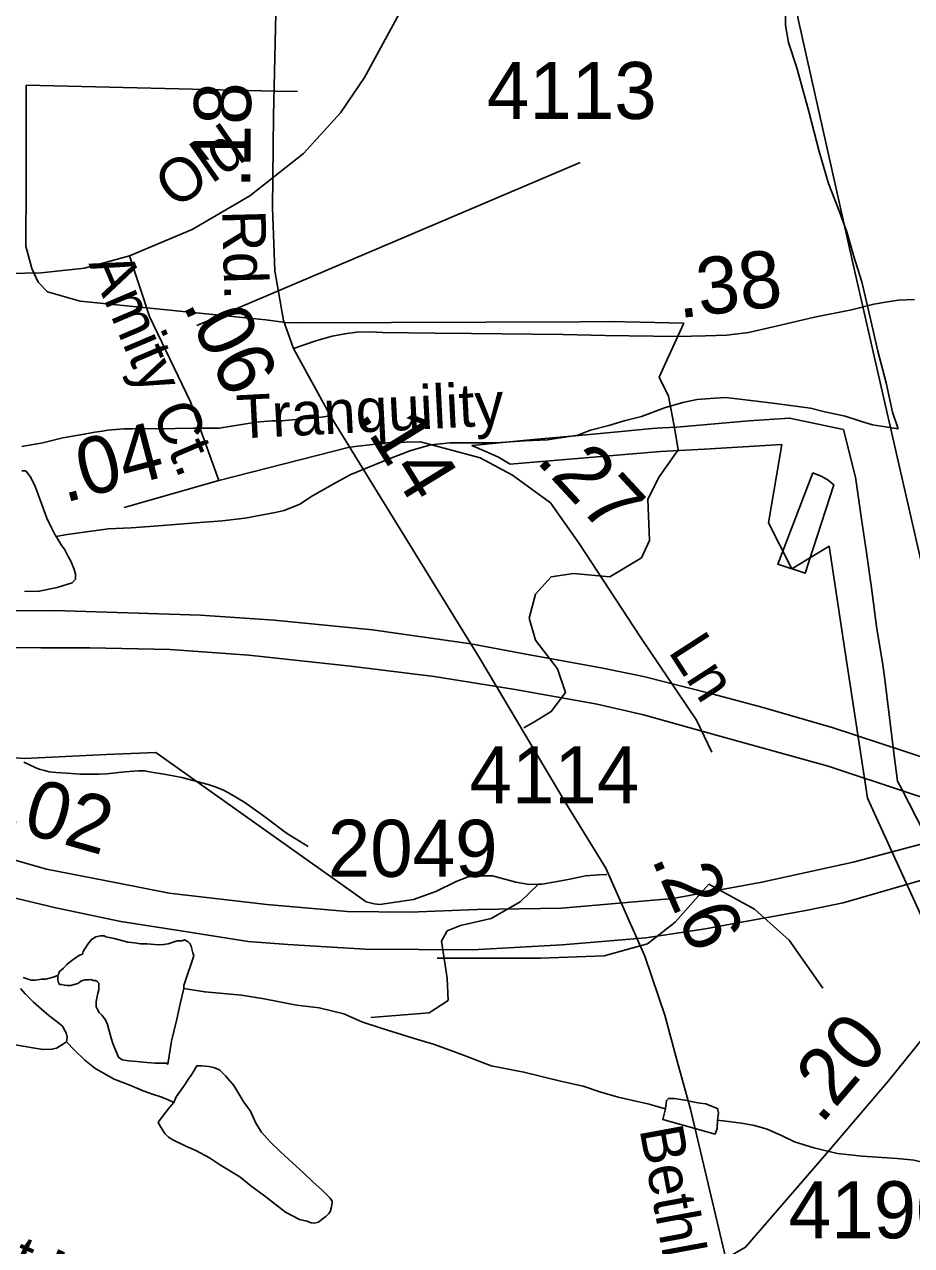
# Model space of a CAD drawing. Extents: x 2169602 to 2449496, y 721995 to 810662.
# Drawn here: x 2394377 to 2396320, y 797924 to 800600 of the extents above; entities that cross this region are included whole.
import ezdxf

# ---------------------------------------------------------------- set-up
doc = ezdxf.new("R2010")
doc.units = 0
doc.layers.add('Default', color=7, linetype='Continuous')

msp = doc.modelspace()

# ---------------------------------------------------------------- linework, layer by layer
at = {"layer": 'Default'}
for p, q in [((2394975.3, 800453.2), (2394927.6, 800454.3)), ((2394754.7, 799940.3), (2395594.1, 800297.6))]:
    msp.add_line(p, q, dxfattribs=at)
for points in [[(2394607.8, 800093.4), (2394744.9, 800151), (2394871, 800224.3), (2394988.2, 800317.5), (2395069.8, 800406.5), (2395122.1, 800484), (2395234.6, 800691.4), (2395359.6, 800965.7), (2395495.7, 801298.7), (2395571, 801517.5), (2395645.8, 801784.6), (2395709.7, 802022.3), (2395737.4, 802067.3)], [(2394932.6, 800819.4), (2394922.7, 800399.5), (2394920.6, 800198.4), (2394925.8, 800060.2), (2394944.6, 799951.3), (2394966.3, 799890.2)], [(2396405.1, 799207.2), (2396379.1, 799256.9), (2396191.1, 800080.9), (2396072.1, 800611.5), (2396037.1, 800828.7)], [(2396043.8, 800619), (2396043.8, 800598.7), (2396050.4, 800560.9), (2396068.7, 800504.9), (2396095.3, 800409.3), (2396117.7, 800321.5), (2396138.2, 800251.4), (2396160.5, 800195.8), (2396178.6, 800146), (2396192.7, 800094), (2396211.2, 800036), (2396229.6, 799958.2), (2396246.2, 799884.2), (2396264.5, 799814.6), (2396278.8, 799750.3), (2396291.1, 799714.4)], [(2394927.6, 800454.3), (2394381.4, 800467.1), (2394381.4, 800251.6), (2394380.5, 800114.3), (2394393.8, 800065.5), (2394407.1, 800035.6), (2394428.1, 800014.5), (2394499.1, 799993.5), (2394905.9, 799952.7), (2394949, 799946.9)], [(2393964.6, 800058.5), (2393999.7, 800052.5), (2394050.9, 800046.5), (2394113.9, 800043.8), (2394206.5, 800049.5), (2394304.9, 800053.7), (2394413.7, 800055.8), (2394508.9, 800066.2), (2394607.8, 800093.4)], [(2394607.8, 800093.4), (2394651.2, 799960.5), (2394741.2, 799773), (2394802.8, 799600.9)], [(2394966.3, 799890.2), (2395015.9, 799907.2), (2395051.1, 799917.2), (2395078.7, 799922.5), (2395105.5, 799925.9), (2395135.2, 799926.3), (2395161.9, 799925.1), (2395276.4, 799923.8), (2395356.6, 799922.8), (2395556.9, 799921.1), (2395649.4, 799918.7), (2395807.8, 799916.4), (2395868.8, 799917.9), (2395915.3, 799919.3), (2395963.3, 799925.1), (2396033, 799941.1), (2396107.9, 799958.6), (2396188.5, 799974.7), (2396237.2, 799987.3), (2396267.8, 799992.1), (2396291.6, 799995.9), (2396326.9, 799997.8)], [(2394949, 799946.9), (2394973.7, 799946.3), (2395595.3, 799948.4), (2395659.3, 799949), (2395725.5, 799947.7), (2395821.6, 799945.9)], [(2395471.1, 799058.6), (2395496.3, 799073.5), (2395531, 799094.3), (2395562.3, 799136), (2395544.9, 799188.1), (2395496.3, 799250.7), (2395482.4, 799299.4), (2395496.3, 799351.5), (2395531, 799389.7), (2395579.7, 799396.7), (2395659.5, 799389.7), (2395729, 799431.4), (2395746.4, 799469.6), (2395742.9, 799560), (2395767.2, 799608.7), (2395808.9, 799667.7), (2395801.9, 799712.9), (2395788, 799785.9), (2395767.2, 799827.6), (2395784.6, 799865.8), (2395821.6, 799945.9)], [(2394966.3, 799890.2), (2395049.3, 799739.8), (2395355.1, 799242.6)], [(2394446.7, 799478.2), (2394470.9, 799482.2), (2394513.1, 799488.4), (2394560.9, 799494.6), (2394610.9, 799497.2), (2394670.8, 799501.5), (2394752.6, 799507.8), (2394810.7, 799512.4), (2394860.7, 799518.6), (2394926.5, 799531), (2394946.2, 799534.9), (2394980.4, 799549.2), (2395008.1, 799567.3), (2395058.4, 799595.4), (2395092, 799613.8), (2395175.9, 799648.2), (2395223.6, 799666.5), (2395267.7, 799678.9), (2395309.5, 799683.1), (2395363.7, 799683.1), (2395409.6, 799683.4), (2395473.2, 799688), (2395523.2, 799690.2), (2395589.6, 799700.4), (2395617.3, 799710.8), (2395657.3, 799721), (2395691.1, 799731.3), (2395729.1, 799741.4), (2395778.9, 799759.8), (2395819.1, 799772), (2395850.7, 799778.2), (2395879.2, 799780.3), (2395912.6, 799782.6), (2395962.6, 799776.6), (2396010.6, 799771), (2396054.7, 799765.2), (2396098.8, 799759.3), (2396130.6, 799751.6), (2396174.9, 799741.7), (2396210.8, 799730.2), (2396234.9, 799722.5), (2396263.2, 799718.2), (2396291.1, 799714.4)], [(2395047.7, 799742.7), (2395012.2, 799737.3), (2394978.9, 799735.1), (2394941.3, 799731.7), (2394919.1, 799731.7), (2394884.7, 799728.4), (2394803.6, 799715.8), (2394763.6, 799715.4), (2394747.6, 799715.3), (2394707.6, 799714.8), (2394613.6, 799713.9), (2394595, 799713.7), (2394577.2, 799712.6), (2394560, 799711), (2394547.5, 799709.2), (2394531.7, 799707), (2394499.8, 799700.6), (2394461.8, 799694.2), (2394417.8, 799683.7), (2394371.9, 799675.3)], [(2396396.4, 798525.9), (2396223.4, 798904.9), (2396217.7, 798943.7), (2396170.9, 799249.1), (2396139.4, 799456.7), (2396058.2, 799407.6), (2396006.7, 799508.3), (2396036.2, 799679.4), (2395866.4, 799669.6), (2395770.2, 799664.3), (2395441.2, 799636.3), (2395415.4, 799652.1), (2395389.4, 799663.7), (2395357.4, 799677.4), (2395492.4, 799690.7), (2395583.2, 799698.5), (2395676.9, 799707.7), (2395752.2, 799714.5), (2395773.9, 799715.9), (2395806.4, 799717.9), (2395963.9, 799731.3), (2396053.2, 799737.7), (2396171.2, 799712.5)], [(2396396.4, 798525.9), (2396223.4, 798904.9), (2396217.7, 798943.7), (2396170.9, 799249.1), (2396139.4, 799456.7), (2396058.2, 799407.6), (2396006.7, 799508.3), (2396036.2, 799679.4), (2395866.4, 799669.6), (2395770.2, 799664.3), (2395441.2, 799636.3), (2395415.4, 799652.1), (2395389.4, 799663.7), (2395357.4, 799677.4), (2395492.4, 799690.7), (2395583.2, 799698.5), (2395676.9, 799707.7), (2395752.2, 799714.5), (2395773.9, 799715.9), (2395806.4, 799717.9), (2395963.9, 799731.3), (2396053.2, 799737.7), (2396171.2, 799712.5)], [(2396171.2, 799712.5), (2396197.7, 799608.3), (2396210.2, 799516.2), (2396221.4, 799442.8), (2396232.7, 799365.8), (2396244.2, 799275.8), (2396256.9, 799201.7), (2396261.2, 799170.9), (2396282.9, 798992.1), (2396289.2, 798941.6), (2396299.2, 798924.3), (2396458.7, 798612.1)], [(2396171.2, 799712.5), (2396197.7, 799608.3), (2396210.2, 799516.2), (2396221.4, 799442.8), (2396232.7, 799365.8), (2396244.2, 799275.8), (2396256.9, 799201.7), (2396261.2, 799170.9), (2396282.9, 798992.1), (2396289.2, 798941.6), (2396299.2, 798924.3), (2396458.7, 798612.1)], [(2394802.8, 799600.9), (2395089.1, 799674), (2395177.9, 799683.9), (2395245, 799685.9), (2395375.3, 799650.3), (2395446.4, 799612.8), (2395529.3, 799551.6), (2395592.5, 799462.7), (2395726.7, 799257.3), (2395849.1, 799075.6), (2395882.7, 799005.8)], [(2394372, 799621.7), (2394380.3, 799621.7), (2394390.1, 799609.7), (2394400.3, 799589.8), (2394404.2, 799577.9), (2394412.6, 799556), (2394426.6, 799518.1), (2394437.1, 799495.9), (2394443, 799484), (2394446.7, 799478.2)], [(2396103.7, 799617.4), (2396027, 799417.3), (2396086.9, 799397.7), (2396149.9, 799591.7), (2396137.5, 799601.7), (2396123.6, 799609.5), (2396103.7, 799617.4)], [(2394595.5, 799541.7), (2394802.8, 799600.9)], [(2394446.7, 799478.2), (2394450.8, 799472.3), (2394459.2, 799458), (2394465.1, 799450.2), (2394473.1, 799434.5), (2394479.1, 799424.2), (2394485.2, 799408.3), (2394489.1, 799396.3), (2394489.3, 799392.2), (2394489.3, 799384.5), (2394481.8, 799376.4), (2394449.4, 799366.2), (2394409.8, 799358), (2394377.4, 799357.7)], [(2391501.6, 799316.1), (2391923.4, 799314), (2394443.8, 799315.7), (2394763, 799305.4), (2394924.3, 799294.6), (2395139.4, 799273.8), (2395355.1, 799242.6)], [(2391534.7, 799233), (2393408.6, 799231.7), (2393931.1, 799238.4), (2394163.4, 799234.7), (2394413.5, 799233.8), (2394520.5, 799233.8), (2394696.8, 799230.4), (2394868.5, 799217.7), (2395091.3, 799193.7), (2395274.6, 799171.6), (2395411.2, 799149.2)], [(2395355.1, 799242.6), (2395372.6, 799214.1), (2395411.2, 799149.2)], [(2395355.1, 799242.6), (2395483.4, 799218.7), (2395640.2, 799190.2), (2395732.9, 799171), (2395883.1, 799133.6), (2395992.3, 799104.3), (2396146.4, 799059.4), (2396301.6, 799008.2), (2396508.9, 798939.4), (2396743.6, 798854.3)], [(2393727.7, 798967.2), (2393806.4, 798937.7), (2393895.5, 798907.3), (2393994.7, 798875.9), (2394073.5, 798850.7), (2394160.7, 798819.8), (2394322.8, 798778.6), (2394425.4, 798749.4), (2394579.5, 798719.5), (2394694.5, 798696.6), (2394908.4, 798671.3), (2395084.1, 798656.4), (2395222, 798655), (2395369.2, 798660.5), (2395553.8, 798663.3), (2395797.4, 798685), (2395992.3, 798720.4), (2396192.5, 798764.3), (2396360.4, 798808.9), (2396730.4, 798919.4), (2397163.3, 799039.1), (2397250.8, 799062.3), (2397554.8, 799148.4)], [(2395411.2, 799149.2), (2395451.8, 799142.5), (2395632, 799110.5), (2395732.9, 799087.6), (2395895, 799042), (2396137.2, 798975.1), (2396318.1, 798914.7), (2396468.5, 798866.1), (2396573.3, 798827.7), (2396686.6, 798789.3)], [(2395411.2, 799149.2), (2395563, 798893.7), (2395650.9, 798751.3), (2395735.7, 798558.6), (2395779.6, 798428.8), (2395806.9, 798328.2), (2395836.2, 798223.5), (2395913.6, 797895.8)], [(2395502.9, 798715.9), (2395483, 798715.8), (2395453.7, 798720.9), (2395402.7, 798734.2), (2395369.5, 798734.2), (2395349.5, 798732), (2395322.9, 798722), (2395278.6, 798699.8), (2395229.3, 798682.6), (2395155.4, 798671.3), (2395143, 798673.2), (2395125.9, 798677.7), (2394665.5, 799004.8), (2394557.3, 799000.3), (2394377.6, 798991.6), (2394271.8, 798999), (2394198, 799001.5), (2394109.3, 799011.3), (2394060.1, 799038.4), (2394015.8, 799050.7), (2393939.5, 799068), (2393867.6, 799087.1), (2393827.7, 799098.2), (2393763.4, 799118.1)], [(2394375.9, 798983.9), (2394388.6, 798977.4), (2394400.9, 798971.8), (2394409.8, 798968.4), (2394421.1, 798965), (2394431.5, 798962.7), (2394446.6, 798960.8), (2394469.6, 798959.2), (2394499.6, 798957.6), (2394518.1, 798957.2), (2394540.1, 798957.3), (2394557.6, 798958.2), (2394597.4, 798962.5), (2394627.5, 798964.9), (2394634.1, 798964.8), (2394640.7, 798964.3), (2394651.2, 798962.4), (2394691.7, 798955.6), (2394721.8, 798949.8), (2394779.8, 798934.4), (2394795.3, 798929.3), (2394812, 798922.8), (2394824.1, 798916.7), (2394860.2, 798895.4), (2394900.6, 798865.7), (2394951, 798828.3), (2394998.8, 798799.1)], [(2393670.8, 798902.1), (2393711.6, 798888.3), (2393799.4, 798857), (2393911.3, 798817.6), (2394068.7, 798767.3), (2394163.9, 798736.4), (2394304.9, 798698), (2394446.1, 798664.4), (2394588.7, 798634.5), (2394719.8, 798613.8), (2394867, 798590.8), (2394954.4, 798583.9), (2395123.4, 798573.7), (2395358.3, 798572.1), (2395555.2, 798583.2), (2395738.4, 798598.8), (2395868.9, 798618.2), (2395924, 798628.5), (2396088.3, 798658.3), (2396170.5, 798675.2), (2396355.1, 798728.5)], [(2395502.9, 798715.9), (2395511.2, 798716), (2395544.4, 798722), (2395571.5, 798726.9), (2395605.9, 798734.3), (2395635.5, 798736.8), (2395653, 798737.1)], [(2395502.9, 798715.9), (2395463.2, 798677.7), (2395399.2, 798640.7), (2395332.7, 798626), (2395303.2, 798613.6), (2395290.9, 798591.5), (2395303, 798510.2), (2395305.2, 798461.4), (2395263.8, 798433.9), (2395135.8, 798424)], [(2395876.1, 798716.5), (2395802.4, 798632.8), (2395741.9, 798585.4), (2395647.2, 798559.1), (2395507.8, 798553.8), (2395281.6, 798553.8)], [(2395876.1, 798716.5), (2395976, 798661.8), (2396052.3, 798593.3), (2396125.9, 798488)], [(2395913.6, 797895.8), (2395956.2, 797920.4), (2396129.7, 798120.9), (2396269.9, 798285.3), (2396555.3, 798639.2), (2396588.4, 798677.1)], [(2394726.4, 798487.9), (2394726.6, 798494), (2394734.4, 798517.9), (2394742.2, 798541.9), (2394746.1, 798552.3), (2394748.1, 798560.1), (2394746.3, 798566.1), (2394742.2, 798580.1), (2394739.7, 798586.1), (2394735.8, 798590), (2394727.8, 798593.9), (2394722.1, 798592), (2394711.8, 798591.9), (2394692.1, 798585.6), (2394682.1, 798583.9), (2394670, 798583.6), (2394645.8, 798585.7), (2394631.6, 798585.4), (2394618.1, 798587.4), (2394603.8, 798589.2), (2394573.6, 798597), (2394556, 798600.9), (2394551.9, 798603.1), (2394543.7, 798602.8), (2394534, 798601), (2394527.9, 798597), (2394524, 798594.8), (2394516, 798584.6), (2394506.2, 798568.7), (2394504.3, 798562.9), (2394498, 798560.6), (2394486.1, 798552.7), (2394478.3, 798546.5), (2394469.9, 798540.5), (2394462.7, 798532.3), (2394454.5, 798524.5), (2394452.6, 798520.4), (2394450.2, 798516.3)], [(2394374.3, 798512), (2394392.3, 798506), (2394400.6, 798506), (2394406.5, 798506.3), (2394414.5, 798508.3), (2394424.3, 798508.4), (2394432.1, 798510.5), (2394440.1, 798512.5), (2394450.2, 798516.3)], [(2394450.2, 798516.3), (2394450.2, 798506.5), (2394452.2, 798500.5), (2394454.5, 798496.5), (2394458.4, 798496.4), (2394464.9, 798494.6), (2394470.9, 798494.5), (2394478.9, 798494.5), (2394486.5, 798496.6), (2394494.5, 798498.7), (2394502.7, 798504.7), (2394510.7, 798506.8), (2394518.3, 798506.8), (2394522.1, 798507), (2394528.3, 798504.9), (2394532.4, 798505.1), (2394536.3, 798502.9), (2394540.4, 798499), (2394540.2, 798493), (2394540.6, 798484.8), (2394538.3, 798477), (2394534.9, 798462.9), (2394534.7, 798458.9), (2394534.5, 798450.8), (2394534.7, 798447.1), (2394536.9, 798442.7), (2394540.8, 798434.9), (2394547, 798429), (2394555.2, 798418.9), (2394559.1, 798409), (2394563, 798395), (2394567.1, 798379), (2394571.2, 798367), (2394577.3, 798351), (2394583.5, 798337.1), (2394591.5, 798331.4), (2394605.2, 798329.4), (2394623.6, 798327.4), (2394645.4, 798325.7), (2394663.4, 798323.8), (2394677.4, 798323.7), (2394687.6, 798323.8), (2394691.5, 798322), (2394699.1, 798372), (2394710.8, 798420.1), (2394718.6, 798454.2), (2394726.4, 798487.9)], [(2394368.7, 798487.8), (2394378.7, 798476.1), (2394397, 798457.9), (2394415, 798442.3), (2394431, 798428.5), (2394449.1, 798414.4), (2394461.2, 798404.5), (2394465.3, 798396.5), (2394469, 798390.7), (2394471.2, 798380.6), (2394469.2, 798370.8)], [(2394726.4, 798487.9), (2394772.3, 798480.1), (2394852.7, 798472.9), (2394902.7, 798464.9), (2394972.9, 798451.4), (2395022.7, 798445.5), (2395076.6, 798432.1), (2395116.6, 798414.3), (2395158.8, 798400.6), (2395229, 798379.1), (2395275.1, 798365.2), (2395339.1, 798341.7), (2395399.4, 798318), (2395471.3, 798304.3), (2395551.5, 798284.8), (2395601.3, 798273.2), (2395637.2, 798261.3), (2395677.8, 798249.5), (2395709.6, 798241.8), (2395745.7, 798234), (2395765.6, 798228.1), (2395781.6, 798224.1)], [(2394469.2, 798370.8), (2394463.2, 798366.4), (2394447.6, 798356.6), (2394437.4, 798354.5), (2394417.5, 798354.2), (2394357.4, 798363.8)], [(2394704.2, 798237.9), (2394691.9, 798243.8), (2394675.9, 798249.9), (2394658.2, 798255.8), (2394637.7, 798263.4), (2394608, 798275.6), (2394573.7, 798289.2), (2394555.7, 798299.3), (2394531.7, 798313), (2394509.6, 798330.6), (2394487.2, 798352.6), (2394469.2, 798370.8)], [(2394704.2, 798237.9), (2394709.9, 798250), (2394727.9, 798276.1), (2394735.7, 798287.9), (2394745.8, 798302.2), (2394755.2, 798318.2), (2394765.5, 798318.3), (2394781.3, 798316.3), (2394791.5, 798314.3), (2394797.7, 798312.6), (2394805.4, 798308.6), (2394818, 798296.5), (2394836, 798274.7), (2394857.9, 798238.5), (2394872.1, 798219), (2394884, 798192.8), (2394896.5, 798173.1), (2394916.6, 798151), (2394938.5, 798129.5), (2394964.6, 798105.6), (2394988.6, 798083.7), (2395009.1, 798063.6), (2395029.2, 798045.9), (2395038.8, 798036), (2395047.2, 798027.8), (2395051.5, 798021.9), (2395051.1, 798017.9), (2395049.5, 798010), (2395049.3, 798006), (2395047, 797997.8), (2395043.3, 797993.9), (2395037.4, 797987.9), (2395029.4, 797981.8), (2395021.6, 797975.7), (2395015.4, 797973.8), (2395011.5, 797973.6), (2395005.6, 797973.7), (2394995.5, 797977.6), (2394979.7, 797981.6), (2394949.2, 797997.6), (2394903.3, 798032.9), (2394872.9, 798055), (2394848.9, 798074.8), (2394806.7, 798100.7), (2394782.9, 798116.5), (2394752.8, 798132.4), (2394730.6, 798142.2), (2394702.3, 798155.8), (2394692.7, 798161.7), (2394684.7, 798169.8), (2394676.3, 798183.7), (2394670.3, 798193.9), (2394672.4, 798197.7), (2394694.5, 798226), (2394704.2, 798237.9)], [(2395895.4, 798198.8), (2395894.2, 798180.7), (2395890, 798168.7), (2395775.8, 798200.2), (2395781.6, 798224.1)], [(2395781.6, 798224.1), (2395783.6, 798242), (2395787.7, 798246.3), (2395801.3, 798246.2), (2395827.9, 798242.2), (2395843.9, 798238.6), (2395857.4, 798236.5), (2395869.5, 798234.7), (2395885.5, 798228.6), (2395895.4, 798224.7), (2395897.6, 798214.7), (2395895.4, 798198.8)], [(2395895.4, 798198.8), (2395913.8, 798196.8), (2395947.9, 798192.8), (2395976, 798187.4), (2396004.1, 798179.5), (2396035.6, 798165.7), (2396063.9, 798151.8), (2396106.4, 798138.1), (2396157.8, 798126.2), (2396212.2, 798120.4), (2396288.3, 798115), (2396326.2, 798111.3), (2396358.2, 798103.6), (2396395.9, 798093.8), (2396426.1, 798087.7), (2396459.9, 798082.1), (2396502.3, 798074.1), (2396582.3, 798056.7), (2396588.5, 798054.6)]]:
    msp.add_lwpolyline(points, dxfattribs=at)

# ---------------------------------------------------------------- texts
for s, p in [('4113', (2395390.2, 800393)), ('4114', (2395351.9, 798893.2)), ('2049', (2395041.7, 798732.3)), ('4190', (2396051.1, 797940.1))]:
    msp.add_text(s, height=125, dxfattribs=at).set_placement(p)
for s, height, rotation, p in [('.18', 125, 89.4037, (2394871.8, 800240.5)), ('Old', 95, 34.7986, (2394707, 800194.1)), ('Rd.', 95, 271.4459, (2394810.4, 800192.9)), ('.38', 125, 6.906, (2395810.7, 799956.2)), ('Amity Ct.', 95, 293.0309, (2394517.2, 800076.2)), ('.06', 125, 296.3888, (2394722.1, 799986)), ('Tranquility', 95, 2.9342, (2394843.9, 799692.4)), ('.14', 125, 301.5959, (2395104.5, 799743.9)), ('.04', 125, 14.7301, (2394465.1, 799551.8)), ('.27', 125, 312.8722, (2395495.1, 799643.6)), ('Ln', 95, 302.9474, (2395785.7, 799226.2)), ('1.02', 125, 344.1195, (2394235.5, 798868.4)), ('.26', 125, 293.745, (2395749.5, 798772.2)), ('.20', 125, 49.5391, (2396122.1, 798187.9)), ('Bethlehem', 95, 280.4882, (2395724.1, 798179.2)), ('Sweet Melody Ln.', 95, 336.1851, (2394048.2, 797990.3))]:
    msp.add_text(s, height=height, rotation=rotation, dxfattribs=at).set_placement(p)

doc.saveas('drawing.dxf')
